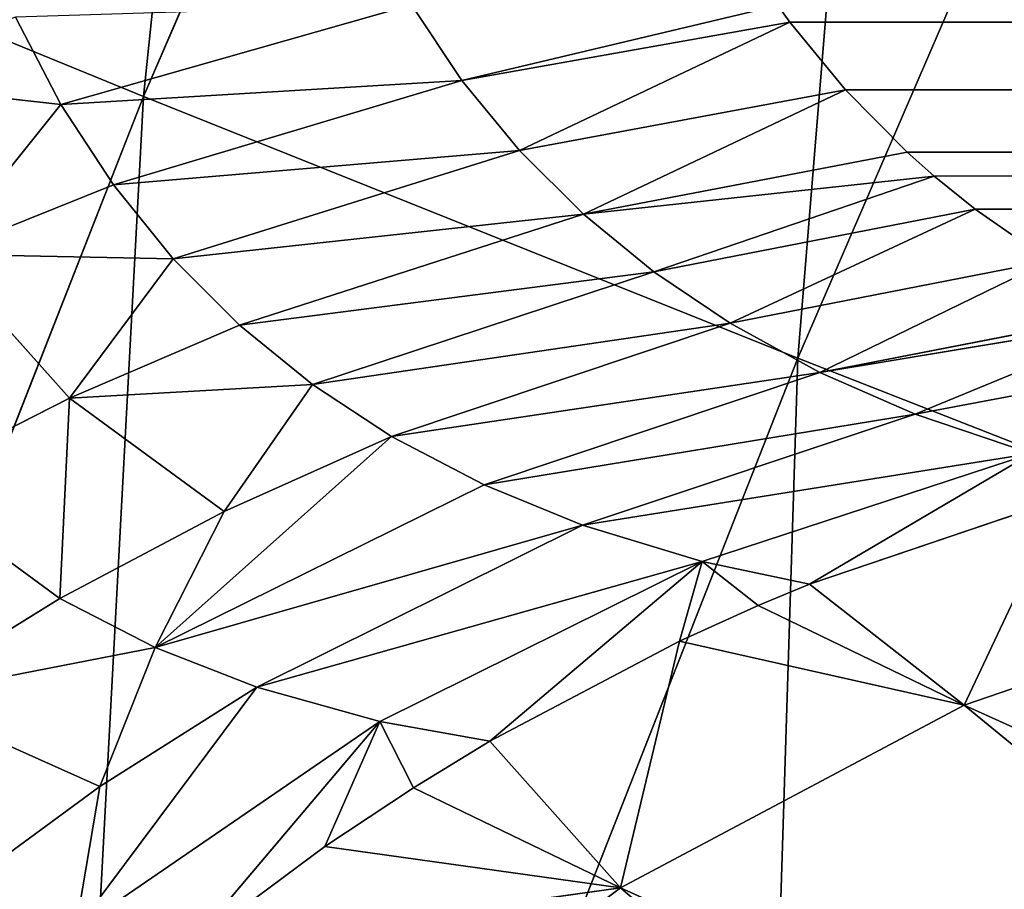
# Model space of a CAD drawing. Extents: x 0 to 500, y 0 to 390.
# Tile 287 of 656: x 24.49 to 26.85, y 277.54 to 279.62. Entities that reach past the tile are written whole.
import ezdxf

# ---------------------------------------------------------------- set-up
doc = ezdxf.new("R2010")
doc.units = 0
doc.header["$LTSCALE"] = 25.4
doc.layers.get('0').update_dxf_attribs({"linetype": 'CONTINUOUS'})

# ---------------------------------------------------------------- blocks, each defined once
blk = doc.blocks.new('ATLANTA505_-_S_STL')
at = {"color": 0}
for p, q in [((24.2148, 109.3067, 110.3769), (24.7406, 108.9738, 110.436)), ((24.2148, 109.3067, 110.3769), (24.7406, 108.9738, 110.436)), ((24.7406, 108.9738, 110.436), (24.6319, 109.2737, 110.2266)), ((24.7406, 108.9738, 110.436), (24.6319, 109.2737, 110.2266)), ((473.7926, 109.2271, 109.9646), (26.4857, 108.8368, 110.2389)), ((473.7926, 109.2271, 109.9646), (26.4857, 108.8368, 110.2389)), ((26.6185, 108.5768, 110.4008), (473.7926, 109.2271, 109.9646)), ((26.6185, 108.5768, 110.4008), (473.7926, 109.2271, 109.9646)), ((26.7662, 108.3125, 110.5497), (473.7926, 109.2271, 109.9646)), ((26.7662, 108.3125, 110.5497), (473.7926, 109.2271, 109.9646)), ((24.7406, 108.9738, 110.436), (25.5796, 108.9989, 110.1973)), ((24.7406, 108.9738, 110.436), (25.5796, 108.9989, 110.1973)), ((25.5796, 108.9989, 110.1973), (25.7005, 108.7222, 110.3783)), ((25.5796, 108.9989, 110.1973), (25.7005, 108.7222, 110.3783)), ((24.4536, 108.6671, 110.7941), (24.7406, 108.9738, 110.436)), ((24.4536, 108.6671, 110.7941), (24.7406, 108.9738, 110.436)), ((24.8662, 108.6671, 110.6286), (24.7406, 108.9738, 110.436)), ((24.7406, 108.9738, 110.436), (25.7005, 108.7222, 110.3783)), ((24.7406, 108.9738, 110.436), (25.7005, 108.7222, 110.3783)), ((24.8662, 108.6671, 110.6286), (24.7406, 108.9738, 110.436)), ((26.7662, 108.3125, 110.5497), (473.6824, 108.9721, 110.1482)), ((26.7662, 108.3125, 110.5497), (473.6824, 108.9721, 110.1482)), ((26.4567, 108.8972, 110.199), (25.7005, 108.7222, 110.3783)), ((26.4567, 108.8972, 110.199), (25.7005, 108.7222, 110.3783)), ((26.4857, 108.8368, 110.2389), (26.4567, 108.8972, 110.199)), ((26.4857, 108.8368, 110.2389), (26.4567, 108.8972, 110.199)), ((26.4857, 108.8368, 110.2389), (25.7005, 108.7222, 110.3783)), ((26.4857, 108.8368, 110.2389), (25.7005, 108.7222, 110.3783)), ((26.4857, 108.8368, 110.2389), (25.8382, 108.4378, 110.546)), ((26.4857, 108.8368, 110.2389), (25.8382, 108.4378, 110.546)), ((26.6185, 108.5768, 110.4008), (26.4857, 108.8368, 110.2389)), ((26.6185, 108.5768, 110.4008), (26.4857, 108.8368, 110.2389)), ((24.8662, 108.6671, 110.6286), (25.7005, 108.7222, 110.3783)), ((24.8662, 108.6671, 110.6286), (25.7005, 108.7222, 110.3783)), ((25.7005, 108.7222, 110.3783), (25.8382, 108.4378, 110.546)), ((25.7005, 108.7222, 110.3783), (25.8382, 108.4378, 110.546)), ((24.4536, 108.6671, 110.7941), (24.8662, 108.6671, 110.6286)), ((24.4536, 108.6671, 110.7941), (24.8662, 108.6671, 110.6286)), ((24.4536, 108.6671, 110.7941), (25.0093, 108.3523, 110.8053)), ((24.4536, 108.6671, 110.7941), (25.0093, 108.3523, 110.8053)), ((24.4536, 108.6671, 110.7941), (24.761, 107.9996, 111.1394)), ((24.4536, 108.6671, 110.7941), (24.761, 107.9996, 111.1394)), ((25.0093, 108.3523, 110.8053), (24.8662, 108.6671, 110.6286)), ((24.8662, 108.6671, 110.6286), (25.8382, 108.4378, 110.546)), ((24.8662, 108.6671, 110.6286), (25.8382, 108.4378, 110.546)), ((25.0093, 108.3523, 110.8053), (24.8662, 108.6671, 110.6286)), ((26.6185, 108.5768, 110.4008), (25.8382, 108.4378, 110.546)), ((26.6185, 108.5768, 110.4008), (25.8382, 108.4378, 110.546)), ((25.9914, 108.1493, 110.6985), (26.6185, 108.5768, 110.4008)), ((25.9914, 108.1493, 110.6985), (26.6185, 108.5768, 110.4008)), ((26.7662, 108.3125, 110.5497), (26.6185, 108.5768, 110.4008)), ((26.7662, 108.3125, 110.5497), (26.6185, 108.5768, 110.4008)), ((25.0093, 108.3523, 110.8053), (25.8382, 108.4378, 110.546)), ((25.0093, 108.3523, 110.8053), (25.8382, 108.4378, 110.546)), ((25.8382, 108.4378, 110.546), (25.9914, 108.1493, 110.6985)), ((25.8382, 108.4378, 110.546), (25.9914, 108.1493, 110.6985)), ((24.761, 107.9996, 111.1394), (25.0093, 108.3523, 110.8053)), ((24.761, 107.9996, 111.1394), (25.0093, 108.3523, 110.8053)), ((25.1681, 108.0334, 110.9641), (25.0093, 108.3523, 110.8053)), ((25.0093, 108.3523, 110.8053), (25.9914, 108.1493, 110.6985)), ((25.0093, 108.3523, 110.8053), (25.9914, 108.1493, 110.6985)), ((25.1681, 108.0334, 110.9641), (25.0093, 108.3523, 110.8053)), ((473.3532, 108.3388, 110.5356), (26.7662, 108.3125, 110.5497)), ((473.3532, 108.3388, 110.5356), (26.7662, 108.3125, 110.5497)), ((26.7662, 108.3125, 110.5497), (25.9914, 108.1493, 110.6985)), ((26.7662, 108.3125, 110.5497), (25.9914, 108.1493, 110.6985)), ((26.7662, 108.3125, 110.5497), (473.3384, 108.3134, 110.5493)), ((26.7662, 108.3125, 110.5497), (473.3384, 108.3134, 110.5493)), ((26.831, 108.203, 110.6071), (26.7662, 108.3125, 110.5497)), ((26.831, 108.203, 110.6071), (26.7662, 108.3125, 110.5497)), ((26.831, 108.203, 110.6071), (473.3384, 108.3134, 110.5493)), ((26.831, 108.203, 110.6071), (473.3384, 108.3134, 110.5493)), ((473.3384, 108.3134, 110.5493), (26.9293, 108.0428, 110.6866)), ((473.3384, 108.3134, 110.5493), (26.9293, 108.0428, 110.6866)), ((26.831, 108.203, 110.6071), (25.9914, 108.1493, 110.6985)), ((26.831, 108.203, 110.6071), (25.9914, 108.1493, 110.6985)), ((26.831, 108.203, 110.6071), (26.1602, 107.8555, 110.8367)), ((26.831, 108.203, 110.6071), (26.1602, 107.8555, 110.8367)), ((26.9293, 108.0428, 110.6866), (26.831, 108.203, 110.6071)), ((26.9293, 108.0428, 110.6866), (26.831, 108.203, 110.6071)), ((25.1681, 108.0334, 110.9641), (25.9914, 108.1493, 110.6985)), ((25.1681, 108.0334, 110.9641), (25.9914, 108.1493, 110.6985)), ((25.9914, 108.1493, 110.6985), (26.1602, 107.8555, 110.8367)), ((25.9914, 108.1493, 110.6985), (26.1602, 107.8555, 110.8367)), ((26.9293, 108.0428, 110.6866), (26.1602, 107.8555, 110.8367)), ((26.9293, 108.0428, 110.6866), (26.1602, 107.8555, 110.8367)), ((26.9293, 108.0428, 110.6866), (26.343, 107.5593, 110.9599)), ((26.9293, 108.0428, 110.6866), (26.343, 107.5593, 110.9599)), ((27.1061, 107.7702, 110.8105), (26.9293, 108.0428, 110.6866)), ((27.1061, 107.7702, 110.8105), (26.9293, 108.0428, 110.6866)), ((24.761, 107.9996, 111.1394), (25.1681, 108.0334, 110.9641)), ((24.761, 107.9996, 111.1394), (25.1681, 108.0334, 110.9641)), ((25.3431, 107.7094, 111.1062), (25.1681, 108.0334, 110.9641)), ((25.1681, 108.0334, 110.9641), (26.1602, 107.8555, 110.8367)), ((25.1681, 108.0334, 110.9641), (26.1602, 107.8555, 110.8367)), ((25.3431, 107.7094, 111.1062), (25.1681, 108.0334, 110.9641)), ((24.761, 107.9996, 111.1394), (24.3616, 107.983, 111.3423)), ((24.761, 107.9996, 111.1394), (24.3616, 107.983, 111.3423)), ((24.761, 107.9996, 111.1394), (24.7379, 107.2637, 111.619)), ((24.761, 107.9996, 111.1394), (24.7379, 107.2637, 111.619)), ((24.761, 107.9996, 111.1394), (25.3431, 107.7094, 111.1062)), ((24.761, 107.9996, 111.1394), (25.1312, 107.316, 111.4105)), ((24.761, 107.9996, 111.1394), (25.3431, 107.7094, 111.1062)), ((24.761, 107.9996, 111.1394), (25.1312, 107.316, 111.4105)), ((24.7379, 107.2637, 111.619), (24.3616, 107.983, 111.3423)), ((24.7379, 107.2637, 111.619), (24.3616, 107.983, 111.3423)), ((25.3431, 107.7094, 111.1062), (26.1602, 107.8555, 110.8367)), ((25.3431, 107.7094, 111.1062), (26.1602, 107.8555, 110.8367)), ((26.1602, 107.8555, 110.8367), (26.343, 107.5593, 110.9599)), ((26.1602, 107.8555, 110.8367), (26.343, 107.5593, 110.9599)), ((27.1061, 107.7702, 110.8105), (26.343, 107.5593, 110.9599)), ((27.1061, 107.7702, 110.8105), (26.343, 107.5593, 110.9599)), ((27.1061, 107.7702, 110.8105), (26.5571, 107.2348, 111.0773)), ((27.1061, 107.7702, 110.8105), (26.5571, 107.2348, 111.0773)), ((25.5322, 107.3834, 111.2307), (25.3431, 107.7094, 111.1062)), ((25.3431, 107.7094, 111.1062), (26.343, 107.5593, 110.9599)), ((25.3431, 107.7094, 111.1062), (26.343, 107.5593, 110.9599)), ((25.5322, 107.3834, 111.2307), (25.3431, 107.7094, 111.1062)), ((25.5322, 107.3834, 111.2307), (26.343, 107.5593, 110.9599)), ((25.5322, 107.3834, 111.2307), (26.343, 107.5593, 110.9599)), ((26.343, 107.5593, 110.9599), (26.5571, 107.2348, 111.0773)), ((26.343, 107.5593, 110.9599), (26.5571, 107.2348, 111.0773)), ((27.3134, 107.4706, 110.9309), (26.5571, 107.2348, 111.0773)), ((27.3134, 107.4706, 110.9309), (26.5571, 107.2348, 111.0773)), ((26.5571, 107.2348, 111.0773), (27.3447, 107.4271, 110.9471)), ((26.5571, 107.2348, 111.0773), (27.3447, 107.4271, 110.9471)), ((27.3447, 107.4271, 110.9471), (26.7857, 106.9094, 111.1775)), ((27.3447, 107.4271, 110.9471), (26.7857, 106.9094, 111.1775)), ((25.5322, 107.3834, 111.2307), (24.9662, 106.8706, 111.7365)), ((25.5322, 107.3834, 111.2307), (24.9662, 106.8706, 111.7365)), ((25.1312, 107.316, 111.4105), (25.5322, 107.3834, 111.2307)), ((25.1312, 107.316, 111.4105), (25.5322, 107.3834, 111.2307)), ((25.5322, 107.3834, 111.2307), (26.5571, 107.2348, 111.0773)), ((25.5322, 107.3834, 111.2307), (26.5571, 107.2348, 111.0773)), ((25.5322, 107.3834, 111.2307), (25.7535, 107.0271, 111.347)), ((25.5322, 107.3834, 111.2307), (25.7535, 107.0271, 111.347)), ((25.1312, 107.316, 111.4105), (24.7379, 107.2637, 111.619)), ((25.1312, 107.316, 111.4105), (24.7379, 107.2637, 111.619)), ((25.1312, 107.316, 111.4105), (24.9662, 106.8706, 111.7365)), ((25.1312, 107.316, 111.4105), (24.9662, 106.8706, 111.7365)), ((24.3556, 107.2273, 111.8553), (24.7379, 107.2637, 111.619)), ((24.3556, 107.2273, 111.8553), (24.7379, 107.2637, 111.619)), ((24.9662, 106.8706, 111.7365), (24.7379, 107.2637, 111.619)), ((24.9662, 106.8706, 111.7365), (24.7379, 107.2637, 111.619)), ((26.5571, 107.2348, 111.0773), (26.7857, 106.9094, 111.1775)), ((26.5571, 107.2348, 111.0773), (26.7857, 106.9094, 111.1775)), ((24.3556, 107.2273, 111.8553), (24.9662, 106.8706, 111.7365)), ((24.834, 106.4025, 112.0692), (24.3556, 107.2273, 111.8553)), ((24.834, 106.4025, 112.0692), (24.3556, 107.2273, 111.8553)), ((24.3556, 107.2273, 111.8553), (24.9662, 106.8706, 111.7365)), ((27.5352, 107.1693, 111.0363), (26.7857, 106.9094, 111.1775)), ((27.5352, 107.1693, 111.0363), (26.7857, 106.9094, 111.1775)), ((25.7535, 107.0271, 111.347), (24.9662, 106.8706, 111.7365)), ((25.7535, 107.0271, 111.347), (24.9662, 106.8706, 111.7365)), ((26.7857, 106.9094, 111.1775), (25.7535, 107.0271, 111.347)), ((25.7535, 107.0271, 111.347), (25.9895, 106.671, 111.4435)), ((25.7535, 107.0271, 111.347), (25.9895, 106.671, 111.4435)), ((26.7857, 106.9094, 111.1775), (25.7535, 107.0271, 111.347)), ((26.7857, 106.9094, 111.1775), (27.0636, 106.5381, 111.2713)), ((26.7857, 106.9094, 111.1775), (27.0636, 106.5381, 111.2713)), ((24.834, 106.4025, 112.0692), (24.9662, 106.8706, 111.7365)), ((24.834, 106.4025, 112.0692), (24.9662, 106.8706, 111.7365)), ((24.9662, 106.8706, 111.7365), (25.9895, 106.671, 111.4435)), ((25.2094, 106.4786, 111.8314), (24.9662, 106.8706, 111.7365)), ((25.2094, 106.4786, 111.8314), (24.9662, 106.8706, 111.7365)), ((24.9662, 106.8706, 111.7365), (25.9895, 106.671, 111.4435)), ((25.2094, 106.4786, 111.8314), (25.9895, 106.671, 111.4435)), ((25.2094, 106.4786, 111.8314), (25.9895, 106.671, 111.4435)), ((25.9895, 106.671, 111.4435), (27.0636, 106.5381, 111.2713)), ((26.2758, 106.2659, 111.5302), (25.9895, 106.671, 111.4435)), ((26.2758, 106.2659, 111.5302), (25.9895, 106.671, 111.4435)), ((25.9895, 106.671, 111.4435), (27.0636, 106.5381, 111.2713)), ((26.2758, 106.2659, 111.5302), (27.0636, 106.5381, 111.2713)), ((26.2758, 106.2659, 111.5302), (27.0636, 106.5381, 111.2713)), ((25.2094, 106.4786, 111.8314), (24.7753, 105.8519, 112.4132)), ((25.2094, 106.4786, 111.8314), (24.7753, 105.8519, 112.4132)), ((25.2094, 106.4786, 111.8314), (24.834, 106.4025, 112.0692)), ((25.2094, 106.4786, 111.8314), (24.834, 106.4025, 112.0692)), ((26.2758, 106.2659, 111.5302), (25.2094, 106.4786, 111.8314)), ((25.2094, 106.4786, 111.8314), (25.504, 106.0339, 111.9131)), ((25.2094, 106.4786, 111.8314), (25.504, 106.0339, 111.9131)), ((26.2758, 106.2659, 111.5302), (25.2094, 106.4786, 111.8314)), ((24.834, 106.4025, 112.0692), (24.4728, 106.3411, 112.3342)), ((24.834, 106.4025, 112.0692), (24.4728, 106.3411, 112.3342)), ((24.834, 106.4025, 112.0692), (24.7753, 105.8519, 112.4132)), ((24.834, 106.4025, 112.0692), (24.7753, 105.8519, 112.4132)), ((26.2758, 106.2659, 111.5302), (25.504, 106.0339, 111.9131)), ((26.2758, 106.2659, 111.5302), (25.504, 106.0339, 111.9131)), ((26.2758, 106.2659, 111.5302), (25.7674, 105.6598, 111.9609)), ((26.2758, 106.2659, 111.5302), (25.7674, 105.6598, 111.9609)), ((26.2213, 105.813, 111.7211), (26.2758, 106.2659, 111.5302)), ((26.2213, 105.813, 111.7211), (26.2758, 106.2659, 111.5302)), ((26.41, 105.8799, 111.6358), (26.2758, 106.2659, 111.5302)), ((26.41, 105.8799, 111.6358), (26.2758, 106.2659, 111.5302)), ((26.5322, 105.9242, 111.5849), (26.2758, 106.2659, 111.5302)), ((26.5322, 105.9242, 111.5849), (26.2758, 106.2659, 111.5302)), ((27.1359, 106.1534, 111.38), (26.5322, 105.9242, 111.5849)), ((27.1359, 106.1534, 111.38), (26.5322, 105.9242, 111.5849)), ((25.504, 106.0339, 111.9131), (24.7753, 105.8519, 112.4132)), ((25.504, 106.0339, 111.9131), (24.7753, 105.8519, 112.4132)), ((25.0454, 105.4413, 112.456), (25.504, 106.0339, 111.9131)), ((25.0454, 105.4413, 112.456), (25.504, 106.0339, 111.9131)), ((25.3728, 105.5362, 112.2127), (25.504, 106.0339, 111.9131)), ((25.3728, 105.5362, 112.2127), (25.504, 106.0339, 111.9131)), ((25.7674, 105.6598, 111.9609), (25.504, 106.0339, 111.9131)), ((25.504, 106.0339, 111.9131), (25.5848, 105.6014, 112.0721)), ((25.504, 106.0339, 111.9131), (25.5848, 105.6014, 112.0721)), ((25.7674, 105.6598, 111.9609), (25.504, 106.0339, 111.9131)), ((26.5322, 105.9242, 111.5849), (26.41, 105.8799, 111.6358)), ((26.5322, 105.9242, 111.5849), (26.41, 105.8799, 111.6358)), ((26.5322, 105.9242, 111.5849), (26.9026, 104.8078, 111.8744)), ((26.5322, 105.9242, 111.5849), (26.9026, 104.8078, 111.8744)), ((26.41, 105.8799, 111.6358), (26.2213, 105.813, 111.7211)), ((26.41, 105.8799, 111.6358), (26.2213, 105.813, 111.7211)), ((26.9026, 104.8078, 111.8744), (26.41, 105.8799, 111.6358)), ((26.9026, 104.8078, 111.8744), (26.41, 105.8799, 111.6358)), ((26.2213, 105.813, 111.7211), (25.7674, 105.6598, 111.9609)), ((26.2213, 105.813, 111.7211), (25.7674, 105.6598, 111.9609)), ((26.2213, 105.813, 111.7211), (26.9026, 104.8078, 111.8744)), ((26.2213, 105.813, 111.7211), (26.9026, 104.8078, 111.8744)), ((25.7674, 105.6598, 111.9609), (25.5848, 105.6014, 112.0721)), ((25.7674, 105.6598, 111.9609), (25.5848, 105.6014, 112.0721)), ((26.0801, 104.5235, 112.312), (25.7674, 105.6598, 111.9609)), ((26.0801, 104.5235, 112.312), (25.7674, 105.6598, 111.9609)), ((25.5848, 105.6014, 112.0721), (25.3728, 105.5362, 112.2127)), ((25.5848, 105.6014, 112.0721), (25.3728, 105.5362, 112.2127)), ((25.5848, 105.6014, 112.0721), (26.0801, 104.5235, 112.312)), ((25.5848, 105.6014, 112.0721), (26.0801, 104.5235, 112.312)), ((25.3728, 105.5362, 112.2127), (25.0454, 105.4413, 112.456)), ((25.3728, 105.5362, 112.2127), (25.0454, 105.4413, 112.456)), ((25.3728, 105.5362, 112.2127), (26.0801, 104.5235, 112.312)), ((25.3728, 105.5362, 112.2127), (26.0801, 104.5235, 112.312)), ((25.0454, 105.4413, 112.456), (26.0801, 104.5235, 112.312)), ((25.0454, 105.4413, 112.456), (26.0801, 104.5235, 112.312)), ((27.7453, 105.1345, 111.5857), (26.9026, 104.8078, 111.8744)), ((27.7453, 105.1345, 111.5857), (26.9026, 104.8078, 111.8744)), ((26.0801, 104.5235, 112.312), (26.9026, 104.8078, 111.8744)), ((26.0801, 104.5235, 112.312), (26.9026, 104.8078, 111.8744)), ((29.9155, 98.677, 113.2387), (26.9026, 104.8078, 111.8744)), ((29.9155, 98.677, 113.2387), (26.9026, 104.8078, 111.8744)), ((29.1105, 98.357, 113.6842), (26.0801, 104.5235, 112.312)), ((29.1105, 98.357, 113.6842), (26.0801, 104.5235, 112.312)), ((23.4777, 43.5251, 109.8183), (24.9386, 36.1857, 110.4168)), ((23.4777, 43.5251, 109.8183), (24.9386, 36.1857, 110.4168)), ((24.9386, 36.1857, 110.4168), (23.0731, 36.1898, 115.1703)), ((24.9386, 36.1857, 110.4168), (23.0731, 36.1898, 115.1703)), ((26.934, 36.182, 105.791), (24.9386, 36.1857, 110.4168)), ((24.9386, 36.1857, 110.4168), (26.5048, 28.8774, 111.0436)), ((24.9386, 36.1857, 110.4168), (26.5048, 28.8774, 111.0436)), ((26.934, 36.182, 105.791), (24.9386, 36.1857, 110.4168)), ((24.6519, 28.8812, 115.7584), (26.5048, 28.8774, 111.0436)), ((24.6519, 28.8812, 115.7584), (26.5048, 28.8774, 111.0436)), ((26.5048, 28.8774, 111.0436), (28.1758, 21.603, 111.6984)), ((26.5048, 28.8774, 111.0436), (28.1758, 21.603, 111.6984)), ((26.5048, 28.8774, 111.0436), (28.4868, 28.874, 106.4558)), ((26.5048, 28.8774, 111.0436), (28.4868, 28.874, 106.4558))]:
    blk.add_line(p, q, dxfattribs=at)
mesh = blk.add_polyface(dxfattribs=at)
corners = [(24.7406, 108.9738, 110.436), (24.6319, 109.2737, 110.2266), (24.2148, 109.3067, 110.3769)]
mesh.append_faces([[corners[k] for k in face] for face in [(0, 1, 2)]], dxfattribs={"color": 0})
mesh = blk.add_polyface(dxfattribs=at)
corners = [(24.7406, 108.9738, 110.436), (24.2148, 109.3067, 110.3769), (24.4536, 108.6671, 110.7941)]
mesh.append_faces([[corners[k] for k in face] for face in [(0, 1, 2)]], dxfattribs={"color": 0})
mesh = blk.add_polyface(dxfattribs=at)
corners = [(25.5796, 108.9989, 110.1973), (24.6319, 109.2737, 110.2266), (24.7406, 108.9738, 110.436)]
mesh.append_faces([[corners[k] for k in face] for face in [(0, 1, 2)]], dxfattribs={"color": 0})
mesh = blk.add_polyface(dxfattribs=at)
corners = [(473.7926, 109.2271, 109.9646), (26.4567, 108.8972, 110.199), (26.4857, 108.8368, 110.2389)]
mesh.append_faces([[corners[k] for k in face] for face in [(0, 1, 2)]], dxfattribs={"color": 0})
mesh = blk.add_polyface(dxfattribs=at)
corners = [(473.7926, 109.2271, 109.9646), (26.4857, 108.8368, 110.2389), (26.6185, 108.5768, 110.4008)]
mesh.append_faces([[corners[k] for k in face] for face in [(0, 1, 2)]], dxfattribs={"color": 0})
mesh = blk.add_polyface(dxfattribs=at)
corners = [(473.7926, 109.2271, 109.9646), (26.6185, 108.5768, 110.4008), (26.7662, 108.3125, 110.5497)]
mesh.append_faces([[corners[k] for k in face] for face in [(0, 1, 2)]], dxfattribs={"color": 0})
mesh = blk.add_polyface(dxfattribs=at)
corners = [(473.7926, 109.2271, 109.9646), (26.7662, 108.3125, 110.5497), (473.6824, 108.9721, 110.1482)]
mesh.append_faces([[corners[k] for k in face] for face in [(0, 1, 2)]], dxfattribs={"color": 0})
mesh = blk.add_polyface(dxfattribs=at)
corners = [(25.7005, 108.7222, 110.3783), (25.5796, 108.9989, 110.1973), (24.7406, 108.9738, 110.436)]
mesh.append_faces([[corners[k] for k in face] for face in [(0, 1, 2)]], dxfattribs={"color": 0})
mesh = blk.add_polyface(dxfattribs=at)
corners = [(26.4567, 108.8972, 110.199), (25.5796, 108.9989, 110.1973), (25.7005, 108.7222, 110.3783)]
mesh.append_faces([[corners[k] for k in face] for face in [(0, 1, 2)]], dxfattribs={"color": 0})
mesh = blk.add_polyface(dxfattribs=at)
corners = [(24.8662, 108.6671, 110.6286), (24.7406, 108.9738, 110.436), (24.4536, 108.6671, 110.7941)]
mesh.append_faces([[corners[k] for k in face] for face in [(0, 1, 2)]], dxfattribs={"color": 0})
mesh = blk.add_polyface(dxfattribs=at)
corners = [(25.7005, 108.7222, 110.3783), (24.7406, 108.9738, 110.436), (24.8662, 108.6671, 110.6286)]
mesh.append_faces([[corners[k] for k in face] for face in [(0, 1, 2)]], dxfattribs={"color": 0})
mesh = blk.add_polyface(dxfattribs=at)
corners = [(473.6824, 108.9721, 110.1482), (26.7662, 108.3125, 110.5497), (473.3532, 108.3388, 110.5356)]
mesh.append_faces([[corners[k] for k in face] for face in [(0, 1, 2)]], dxfattribs={"color": 0})
mesh = blk.add_polyface(dxfattribs=at)
corners = [(26.4857, 108.8368, 110.2389), (26.4567, 108.8972, 110.199), (25.7005, 108.7222, 110.3783)]
mesh.append_faces([[corners[k] for k in face] for face in [(0, 1, 2)]], dxfattribs={"color": 0})
mesh = blk.add_polyface(dxfattribs=at)
corners = [(26.4857, 108.8368, 110.2389), (25.7005, 108.7222, 110.3783), (25.8382, 108.4378, 110.546)]
mesh.append_faces([[corners[k] for k in face] for face in [(0, 1, 2)]], dxfattribs={"color": 0})
mesh = blk.add_polyface(dxfattribs=at)
corners = [(26.6185, 108.5768, 110.4008), (26.4857, 108.8368, 110.2389), (25.8382, 108.4378, 110.546)]
mesh.append_faces([[corners[k] for k in face] for face in [(0, 1, 2)]], dxfattribs={"color": 0})
mesh = blk.add_polyface(dxfattribs=at)
corners = [(25.8382, 108.4378, 110.546), (25.7005, 108.7222, 110.3783), (24.8662, 108.6671, 110.6286)]
mesh.append_faces([[corners[k] for k in face] for face in [(0, 1, 2)]], dxfattribs={"color": 0})
mesh = blk.add_polyface(dxfattribs=at)
corners = [(24.761, 107.9996, 111.1394), (24.4536, 108.6671, 110.7941), (24.3616, 107.983, 111.3423)]
mesh.append_faces([[corners[k] for k in face] for face in [(0, 1, 2)]], dxfattribs={"color": 0})
mesh = blk.add_polyface(dxfattribs=at)
corners = [(25.0093, 108.3523, 110.8053), (24.8662, 108.6671, 110.6286), (24.4536, 108.6671, 110.7941)]
mesh.append_faces([[corners[k] for k in face] for face in [(0, 1, 2)]], dxfattribs={"color": 0})
mesh = blk.add_polyface(dxfattribs=at)
corners = [(25.0093, 108.3523, 110.8053), (24.4536, 108.6671, 110.7941), (24.761, 107.9996, 111.1394)]
mesh.append_faces([[corners[k] for k in face] for face in [(0, 1, 2)]], dxfattribs={"color": 0})
mesh = blk.add_polyface(dxfattribs=at)
corners = [(25.8382, 108.4378, 110.546), (24.8662, 108.6671, 110.6286), (25.0093, 108.3523, 110.8053)]
mesh.append_faces([[corners[k] for k in face] for face in [(0, 1, 2)]], dxfattribs={"color": 0})
mesh = blk.add_polyface(dxfattribs=at)
corners = [(26.6185, 108.5768, 110.4008), (25.8382, 108.4378, 110.546), (25.9914, 108.1493, 110.6985)]
mesh.append_faces([[corners[k] for k in face] for face in [(0, 1, 2)]], dxfattribs={"color": 0})
mesh = blk.add_polyface(dxfattribs=at)
corners = [(26.7662, 108.3125, 110.5497), (26.6185, 108.5768, 110.4008), (25.9914, 108.1493, 110.6985)]
mesh.append_faces([[corners[k] for k in face] for face in [(0, 1, 2)]], dxfattribs={"color": 0})
mesh = blk.add_polyface(dxfattribs=at)
corners = [(25.9914, 108.1493, 110.6985), (25.8382, 108.4378, 110.546), (25.0093, 108.3523, 110.8053)]
mesh.append_faces([[corners[k] for k in face] for face in [(0, 1, 2)]], dxfattribs={"color": 0})
mesh = blk.add_polyface(dxfattribs=at)
corners = [(25.1681, 108.0334, 110.9641), (25.0093, 108.3523, 110.8053), (24.761, 107.9996, 111.1394)]
mesh.append_faces([[corners[k] for k in face] for face in [(0, 1, 2)]], dxfattribs={"color": 0})
mesh = blk.add_polyface(dxfattribs=at)
corners = [(25.9914, 108.1493, 110.6985), (25.0093, 108.3523, 110.8053), (25.1681, 108.0334, 110.9641)]
mesh.append_faces([[corners[k] for k in face] for face in [(0, 1, 2)]], dxfattribs={"color": 0})
mesh = blk.add_polyface(dxfattribs=at)
corners = [(473.3532, 108.3388, 110.5356), (26.7662, 108.3125, 110.5497), (473.3384, 108.3134, 110.5493)]
mesh.append_faces([[corners[k] for k in face] for face in [(0, 1, 2)]], dxfattribs={"color": 0})
mesh = blk.add_polyface(dxfattribs=at)
corners = [(26.831, 108.203, 110.6071), (26.7662, 108.3125, 110.5497), (25.9914, 108.1493, 110.6985)]
mesh.append_faces([[corners[k] for k in face] for face in [(0, 1, 2)]], dxfattribs={"color": 0})
mesh = blk.add_polyface(dxfattribs=at)
corners = [(473.3384, 108.3134, 110.5493), (26.7662, 108.3125, 110.5497), (26.831, 108.203, 110.6071)]
mesh.append_faces([[corners[k] for k in face] for face in [(0, 1, 2)]], dxfattribs={"color": 0})
mesh = blk.add_polyface(dxfattribs=at)
corners = [(473.3384, 108.3134, 110.5493), (26.831, 108.203, 110.6071), (26.9293, 108.0428, 110.6866)]
mesh.append_faces([[corners[k] for k in face] for face in [(0, 1, 2)]], dxfattribs={"color": 0})
mesh = blk.add_polyface(dxfattribs=at)
corners = [(473.3384, 108.3134, 110.5493), (26.9293, 108.0428, 110.6866), (27.1061, 107.7702, 110.8105)]
mesh.append_faces([[corners[k] for k in face] for face in [(0, 1, 2)]], dxfattribs={"color": 0})
mesh = blk.add_polyface(dxfattribs=at)
corners = [(26.831, 108.203, 110.6071), (25.9914, 108.1493, 110.6985), (26.1602, 107.8555, 110.8367)]
mesh.append_faces([[corners[k] for k in face] for face in [(0, 1, 2)]], dxfattribs={"color": 0})
mesh = blk.add_polyface(dxfattribs=at)
corners = [(26.9293, 108.0428, 110.6866), (26.831, 108.203, 110.6071), (26.1602, 107.8555, 110.8367)]
mesh.append_faces([[corners[k] for k in face] for face in [(0, 1, 2)]], dxfattribs={"color": 0})
mesh = blk.add_polyface(dxfattribs=at)
corners = [(26.1602, 107.8555, 110.8367), (25.9914, 108.1493, 110.6985), (25.1681, 108.0334, 110.9641)]
mesh.append_faces([[corners[k] for k in face] for face in [(0, 1, 2)]], dxfattribs={"color": 0})
mesh = blk.add_polyface(dxfattribs=at)
corners = [(26.9293, 108.0428, 110.6866), (26.1602, 107.8555, 110.8367), (26.343, 107.5593, 110.9599)]
mesh.append_faces([[corners[k] for k in face] for face in [(0, 1, 2)]], dxfattribs={"color": 0})
mesh = blk.add_polyface(dxfattribs=at)
corners = [(27.1061, 107.7702, 110.8105), (26.9293, 108.0428, 110.6866), (26.343, 107.5593, 110.9599)]
mesh.append_faces([[corners[k] for k in face] for face in [(0, 1, 2)]], dxfattribs={"color": 0})
mesh = blk.add_polyface(dxfattribs=at)
corners = [(25.3431, 107.7094, 111.1062), (25.1681, 108.0334, 110.9641), (24.761, 107.9996, 111.1394)]
mesh.append_faces([[corners[k] for k in face] for face in [(0, 1, 2)]], dxfattribs={"color": 0})
mesh = blk.add_polyface(dxfattribs=at)
corners = [(26.1602, 107.8555, 110.8367), (25.1681, 108.0334, 110.9641), (25.3431, 107.7094, 111.1062)]
mesh.append_faces([[corners[k] for k in face] for face in [(0, 1, 2)]], dxfattribs={"color": 0})
mesh = blk.add_polyface(dxfattribs=at)
corners = [(24.761, 107.9996, 111.1394), (24.3616, 107.983, 111.3423), (24.7379, 107.2637, 111.619)]
mesh.append_faces([[corners[k] for k in face] for face in [(0, 1, 2)]], dxfattribs={"color": 0})
mesh = blk.add_polyface(dxfattribs=at)
corners = [(25.1312, 107.316, 111.4105), (24.761, 107.9996, 111.1394), (24.7379, 107.2637, 111.619)]
mesh.append_faces([[corners[k] for k in face] for face in [(0, 1, 2)]], dxfattribs={"color": 0})
mesh = blk.add_polyface(dxfattribs=at)
corners = [(25.1312, 107.316, 111.4105), (25.3431, 107.7094, 111.1062), (24.761, 107.9996, 111.1394), (25.5322, 107.3834, 111.2307)]
mesh.append_faces([[corners[k] for k in face] for face in [(0, 1, 2), (1, 0, 3)]], dxfattribs={"vtx0": -1, "color": 0})
mesh = blk.add_polyface(dxfattribs=at)
corners = [(24.7379, 107.2637, 111.619), (24.3616, 107.983, 111.3423), (24.3556, 107.2273, 111.8553)]
mesh.append_faces([[corners[k] for k in face] for face in [(0, 1, 2)]], dxfattribs={"color": 0})
mesh = blk.add_polyface(dxfattribs=at)
corners = [(26.343, 107.5593, 110.9599), (26.1602, 107.8555, 110.8367), (25.3431, 107.7094, 111.1062)]
mesh.append_faces([[corners[k] for k in face] for face in [(0, 1, 2)]], dxfattribs={"color": 0})
mesh = blk.add_polyface(dxfattribs=at)
corners = [(27.1061, 107.7702, 110.8105), (26.343, 107.5593, 110.9599), (26.5571, 107.2348, 111.0773)]
mesh.append_faces([[corners[k] for k in face] for face in [(0, 1, 2)]], dxfattribs={"color": 0})
mesh = blk.add_polyface(dxfattribs=at)
corners = [(27.3134, 107.4706, 110.9309), (27.1061, 107.7702, 110.8105), (26.5571, 107.2348, 111.0773)]
mesh.append_faces([[corners[k] for k in face] for face in [(0, 1, 2)]], dxfattribs={"color": 0})
mesh = blk.add_polyface(dxfattribs=at)
corners = [(26.343, 107.5593, 110.9599), (25.3431, 107.7094, 111.1062), (25.5322, 107.3834, 111.2307)]
mesh.append_faces([[corners[k] for k in face] for face in [(0, 1, 2)]], dxfattribs={"color": 0})
mesh = blk.add_polyface(dxfattribs=at)
corners = [(26.5571, 107.2348, 111.0773), (26.343, 107.5593, 110.9599), (25.5322, 107.3834, 111.2307)]
mesh.append_faces([[corners[k] for k in face] for face in [(0, 1, 2)]], dxfattribs={"color": 0})
mesh = blk.add_polyface(dxfattribs=at)
corners = [(27.3447, 107.4271, 110.9471), (27.3134, 107.4706, 110.9309), (26.5571, 107.2348, 111.0773)]
mesh.append_faces([[corners[k] for k in face] for face in [(0, 1, 2)]], dxfattribs={"color": 0})
mesh = blk.add_polyface(dxfattribs=at)
corners = [(27.3447, 107.4271, 110.9471), (26.5571, 107.2348, 111.0773), (26.7857, 106.9094, 111.1775)]
mesh.append_faces([[corners[k] for k in face] for face in [(0, 1, 2)]], dxfattribs={"color": 0})
mesh = blk.add_polyface(dxfattribs=at)
corners = [(27.5352, 107.1693, 111.0363), (27.3447, 107.4271, 110.9471), (26.7857, 106.9094, 111.1775)]
mesh.append_faces([[corners[k] for k in face] for face in [(0, 1, 2)]], dxfattribs={"color": 0})
mesh = blk.add_polyface(dxfattribs=at)
corners = [(25.7535, 107.0271, 111.347), (25.5322, 107.3834, 111.2307), (24.9662, 106.8706, 111.7365)]
mesh.append_faces([[corners[k] for k in face] for face in [(0, 1, 2)]], dxfattribs={"color": 0})
mesh = blk.add_polyface(dxfattribs=at)
corners = [(25.5322, 107.3834, 111.2307), (25.1312, 107.316, 111.4105), (24.9662, 106.8706, 111.7365)]
mesh.append_faces([[corners[k] for k in face] for face in [(0, 1, 2)]], dxfattribs={"color": 0})
mesh = blk.add_polyface(dxfattribs=at)
corners = [(25.7535, 107.0271, 111.347), (26.5571, 107.2348, 111.0773), (25.5322, 107.3834, 111.2307), (26.7857, 106.9094, 111.1775)]
mesh.append_faces([[corners[k] for k in face] for face in [(0, 1, 2), (1, 0, 3)]], dxfattribs={"vtx0": -1, "color": 0})
mesh = blk.add_polyface(dxfattribs=at)
corners = [(25.1312, 107.316, 111.4105), (24.7379, 107.2637, 111.619), (24.9662, 106.8706, 111.7365)]
mesh.append_faces([[corners[k] for k in face] for face in [(0, 1, 2)]], dxfattribs={"color": 0})
mesh = blk.add_polyface(dxfattribs=at)
corners = [(24.9662, 106.8706, 111.7365), (24.7379, 107.2637, 111.619), (24.3556, 107.2273, 111.8553)]
mesh.append_faces([[corners[k] for k in face] for face in [(0, 1, 2)]], dxfattribs={"color": 0})
mesh = blk.add_polyface(dxfattribs=at)
corners = [(24.834, 106.4025, 112.0692), (24.3556, 107.2273, 111.8553), (24.4728, 106.3411, 112.3342)]
mesh.append_faces([[corners[k] for k in face] for face in [(0, 1, 2)]], dxfattribs={"color": 0})
mesh = blk.add_polyface(dxfattribs=at)
corners = [(24.9662, 106.8706, 111.7365), (24.3556, 107.2273, 111.8553), (24.834, 106.4025, 112.0692)]
mesh.append_faces([[corners[k] for k in face] for face in [(0, 1, 2)]], dxfattribs={"color": 0})
mesh = blk.add_polyface(dxfattribs=at)
corners = [(27.5352, 107.1693, 111.0363), (26.7857, 106.9094, 111.1775), (27.0636, 106.5381, 111.2713)]
mesh.append_faces([[corners[k] for k in face] for face in [(0, 1, 2)]], dxfattribs={"color": 0})
mesh = blk.add_polyface(dxfattribs=at)
corners = [(25.9895, 106.671, 111.4435), (25.7535, 107.0271, 111.347), (24.9662, 106.8706, 111.7365)]
mesh.append_faces([[corners[k] for k in face] for face in [(0, 1, 2)]], dxfattribs={"color": 0})
mesh = blk.add_polyface(dxfattribs=at)
corners = [(25.9895, 106.671, 111.4435), (26.7857, 106.9094, 111.1775), (25.7535, 107.0271, 111.347), (27.0636, 106.5381, 111.2713)]
mesh.append_faces([[corners[k] for k in face] for face in [(0, 1, 2), (1, 0, 3)]], dxfattribs={"vtx0": -1, "color": 0})
mesh = blk.add_polyface(dxfattribs=at)
corners = [(25.2094, 106.4786, 111.8314), (24.9662, 106.8706, 111.7365), (24.834, 106.4025, 112.0692)]
mesh.append_faces([[corners[k] for k in face] for face in [(0, 1, 2)]], dxfattribs={"color": 0})
mesh = blk.add_polyface(dxfattribs=at)
corners = [(25.9895, 106.671, 111.4435), (24.9662, 106.8706, 111.7365), (25.2094, 106.4786, 111.8314)]
mesh.append_faces([[corners[k] for k in face] for face in [(0, 1, 2)]], dxfattribs={"color": 0})
mesh = blk.add_polyface(dxfattribs=at)
corners = [(26.2758, 106.2659, 111.5302), (25.9895, 106.671, 111.4435), (25.2094, 106.4786, 111.8314)]
mesh.append_faces([[corners[k] for k in face] for face in [(0, 1, 2)]], dxfattribs={"color": 0})
mesh = blk.add_polyface(dxfattribs=at)
corners = [(27.0636, 106.5381, 111.2713), (25.9895, 106.671, 111.4435), (26.2758, 106.2659, 111.5302)]
mesh.append_faces([[corners[k] for k in face] for face in [(0, 1, 2)]], dxfattribs={"color": 0})
mesh = blk.add_polyface(dxfattribs=at)
corners = [(26.5322, 105.9242, 111.5849), (27.0636, 106.5381, 111.2713), (26.2758, 106.2659, 111.5302), (27.1359, 106.1534, 111.38)]
mesh.append_faces([[corners[k] for k in face] for face in [(0, 1, 2), (1, 0, 3)]], dxfattribs={"vtx0": -1, "color": 0})
mesh = blk.add_polyface(dxfattribs=at)
corners = [(25.504, 106.0339, 111.9131), (25.2094, 106.4786, 111.8314), (24.7753, 105.8519, 112.4132)]
mesh.append_faces([[corners[k] for k in face] for face in [(0, 1, 2)]], dxfattribs={"color": 0})
mesh = blk.add_polyface(dxfattribs=at)
corners = [(25.2094, 106.4786, 111.8314), (24.834, 106.4025, 112.0692), (24.7753, 105.8519, 112.4132)]
mesh.append_faces([[corners[k] for k in face] for face in [(0, 1, 2)]], dxfattribs={"color": 0})
mesh = blk.add_polyface(dxfattribs=at)
corners = [(26.2758, 106.2659, 111.5302), (25.2094, 106.4786, 111.8314), (25.504, 106.0339, 111.9131)]
mesh.append_faces([[corners[k] for k in face] for face in [(0, 1, 2)]], dxfattribs={"color": 0})
mesh = blk.add_polyface(dxfattribs=at)
corners = [(24.834, 106.4025, 112.0692), (24.4728, 106.3411, 112.3342), (24.7753, 105.8519, 112.4132)]
mesh.append_faces([[corners[k] for k in face] for face in [(0, 1, 2)]], dxfattribs={"color": 0})
mesh = blk.add_polyface(dxfattribs=at)
corners = [(26.2758, 106.2659, 111.5302), (25.504, 106.0339, 111.9131), (25.7674, 105.6598, 111.9609)]
mesh.append_faces([[corners[k] for k in face] for face in [(0, 1, 2)]], dxfattribs={"color": 0})
mesh = blk.add_polyface(dxfattribs=at)
corners = [(26.2758, 106.2659, 111.5302), (25.7674, 105.6598, 111.9609), (26.2213, 105.813, 111.7211)]
mesh.append_faces([[corners[k] for k in face] for face in [(0, 1, 2)]], dxfattribs={"color": 0})
mesh = blk.add_polyface(dxfattribs=at)
corners = [(26.41, 105.8799, 111.6358), (26.2758, 106.2659, 111.5302), (26.2213, 105.813, 111.7211)]
mesh.append_faces([[corners[k] for k in face] for face in [(0, 1, 2)]], dxfattribs={"color": 0})
mesh = blk.add_polyface(dxfattribs=at)
corners = [(26.5322, 105.9242, 111.5849), (26.2758, 106.2659, 111.5302), (26.41, 105.8799, 111.6358)]
mesh.append_faces([[corners[k] for k in face] for face in [(0, 1, 2)]], dxfattribs={"color": 0})
mesh = blk.add_polyface(dxfattribs=at)
corners = [(26.9026, 104.8078, 111.8744), (27.1359, 106.1534, 111.38), (26.5322, 105.9242, 111.5849), (27.7453, 105.1345, 111.5857)]
mesh.append_faces([[corners[k] for k in face] for face in [(0, 1, 2), (1, 0, 3)]], dxfattribs={"vtx0": -1, "color": 0})
mesh = blk.add_polyface(dxfattribs=at)
corners = [(25.504, 106.0339, 111.9131), (24.7753, 105.8519, 112.4132), (25.0454, 105.4413, 112.456)]
mesh.append_faces([[corners[k] for k in face] for face in [(0, 1, 2)]], dxfattribs={"color": 0})
mesh = blk.add_polyface(dxfattribs=at)
corners = [(25.504, 106.0339, 111.9131), (25.0454, 105.4413, 112.456), (25.3728, 105.5362, 112.2127)]
mesh.append_faces([[corners[k] for k in face] for face in [(0, 1, 2)]], dxfattribs={"color": 0})
mesh = blk.add_polyface(dxfattribs=at)
corners = [(25.5848, 105.6014, 112.0721), (25.504, 106.0339, 111.9131), (25.3728, 105.5362, 112.2127)]
mesh.append_faces([[corners[k] for k in face] for face in [(0, 1, 2)]], dxfattribs={"color": 0})
mesh = blk.add_polyface(dxfattribs=at)
corners = [(25.7674, 105.6598, 111.9609), (25.504, 106.0339, 111.9131), (25.5848, 105.6014, 112.0721)]
mesh.append_faces([[corners[k] for k in face] for face in [(0, 1, 2)]], dxfattribs={"color": 0})
mesh = blk.add_polyface(dxfattribs=at)
corners = [(26.9026, 104.8078, 111.8744), (26.5322, 105.9242, 111.5849), (26.41, 105.8799, 111.6358)]
mesh.append_faces([[corners[k] for k in face] for face in [(0, 1, 2)]], dxfattribs={"color": 0})
mesh = blk.add_polyface(dxfattribs=at)
corners = [(26.9026, 104.8078, 111.8744), (26.41, 105.8799, 111.6358), (26.2213, 105.813, 111.7211)]
mesh.append_faces([[corners[k] for k in face] for face in [(0, 1, 2)]], dxfattribs={"color": 0})
mesh = blk.add_polyface(dxfattribs=at)
corners = [(26.0801, 104.5235, 112.312), (26.2213, 105.813, 111.7211), (25.7674, 105.6598, 111.9609), (26.9026, 104.8078, 111.8744)]
mesh.append_faces([[corners[k] for k in face] for face in [(0, 1, 2), (1, 0, 3)]], dxfattribs={"vtx0": -1, "color": 0})
mesh = blk.add_polyface(dxfattribs=at)
corners = [(26.0801, 104.5235, 112.312), (25.7674, 105.6598, 111.9609), (25.5848, 105.6014, 112.0721)]
mesh.append_faces([[corners[k] for k in face] for face in [(0, 1, 2)]], dxfattribs={"color": 0})
mesh = blk.add_polyface(dxfattribs=at)
corners = [(26.0801, 104.5235, 112.312), (25.5848, 105.6014, 112.0721), (25.3728, 105.5362, 112.2127)]
mesh.append_faces([[corners[k] for k in face] for face in [(0, 1, 2)]], dxfattribs={"color": 0})
mesh = blk.add_polyface(dxfattribs=at)
corners = [(26.0801, 104.5235, 112.312), (25.3728, 105.5362, 112.2127), (25.0454, 105.4413, 112.456)]
mesh.append_faces([[corners[k] for k in face] for face in [(0, 1, 2)]], dxfattribs={"color": 0})
mesh = blk.add_polyface(dxfattribs=at)
corners = [(25.3125, 104.2959, 112.8897), (26.0801, 104.5235, 112.312), (25.0454, 105.4413, 112.456), (28.3593, 98.0961, 114.2693), (29.1105, 98.357, 113.6842)]
mesh.append_faces([[corners[k] for k in face] for face in [(0, 1, 2), (1, 3, 4)]], dxfattribs={"vtx0": -1, "color": 0})
mesh.append_faces([[corners[k] for k in face] for face in [(1, 0, 3)]], dxfattribs={"vtx0": -1, "vtx2": -1, "color": 0})
mesh = blk.add_polyface(dxfattribs=at)
corners = [(29.9155, 98.677, 113.2387), (27.7453, 105.1345, 111.5857), (26.9026, 104.8078, 111.8744), (30.7401, 99.0404, 112.9418)]
mesh.append_faces([[corners[k] for k in face] for face in [(0, 1, 2), (1, 0, 3)]], dxfattribs={"vtx0": -1, "color": 0})
mesh = blk.add_polyface(dxfattribs=at)
corners = [(29.1105, 98.357, 113.6842), (26.9026, 104.8078, 111.8744), (26.0801, 104.5235, 112.312), (29.9155, 98.677, 113.2387)]
mesh.append_faces([[corners[k] for k in face] for face in [(0, 1, 2), (1, 0, 3)]], dxfattribs={"vtx0": -1, "color": 0})
mesh = blk.add_polyface(dxfattribs=at)
corners = [(23.0731, 36.1898, 115.1703), (23.4777, 43.5251, 109.8183), (24.9386, 36.1857, 110.4168), (21.6011, 43.5292, 114.6084)]
mesh.append_faces([[corners[k] for k in face] for face in [(0, 1, 2), (1, 0, 3)]], dxfattribs={"vtx0": -1, "color": 0})
mesh = blk.add_polyface(dxfattribs=at)
corners = [(24.9386, 36.1857, 110.4168), (25.4852, 43.5213, 105.1564), (26.934, 36.182, 105.791), (23.4777, 43.5251, 109.8183)]
mesh.append_faces([[corners[k] for k in face] for face in [(0, 1, 2), (1, 0, 3)]], dxfattribs={"vtx0": -1, "color": 0})
mesh = blk.add_polyface(dxfattribs=at)
corners = [(24.6519, 28.8812, 115.7584), (24.9386, 36.1857, 110.4168), (26.5048, 28.8774, 111.0436), (23.0731, 36.1898, 115.1703)]
mesh.append_faces([[corners[k] for k in face] for face in [(0, 1, 2), (1, 0, 3)]], dxfattribs={"vtx0": -1, "color": 0})
mesh = blk.add_polyface(dxfattribs=at)
corners = [(26.5048, 28.8774, 111.0436), (26.934, 36.182, 105.791), (28.4868, 28.874, 106.4558), (24.9386, 36.1857, 110.4168)]
mesh.append_faces([[corners[k] for k in face] for face in [(0, 1, 2), (1, 0, 3)]], dxfattribs={"vtx0": -1, "color": 0})
mesh = blk.add_polyface(dxfattribs=at)
corners = [(26.3369, 21.6063, 116.3725), (26.5048, 28.8774, 111.0436), (28.1758, 21.603, 111.6984), (24.6519, 28.8812, 115.7584)]
mesh.append_faces([[corners[k] for k in face] for face in [(0, 1, 2), (1, 0, 3)]], dxfattribs={"vtx0": -1, "color": 0})
mesh = blk.add_polyface(dxfattribs=at)
corners = [(28.1758, 21.603, 111.6984), (28.4868, 28.874, 106.4558), (30.1428, 21.6, 107.1508), (26.5048, 28.8774, 111.0436)]
mesh.append_faces([[corners[k] for k in face] for face in [(0, 1, 2), (1, 0, 3)]], dxfattribs={"vtx0": -1, "color": 0})
mesh = blk.add_polyface(dxfattribs=at)
corners = [(28.1277, 14.3676, 117.0125), (28.1758, 21.603, 111.6984), (29.9511, 14.3651, 112.3811), (26.3369, 21.6063, 116.3725)]
mesh.append_faces([[corners[k] for k in face] for face in [(0, 1, 2), (1, 0, 3)]], dxfattribs={"vtx0": -1, "color": 0})

msp = doc.modelspace()

# ---------------------------------------------------------------- block references
at = {"color": 254, "extrusion": (0, -1, 1.11022e-16)}
msp.add_blockref('ATLANTA505_-_S_STL', (-0.1495, -0.01, -389.8516), dxfattribs=at)

doc.saveas('drawing.dxf')
